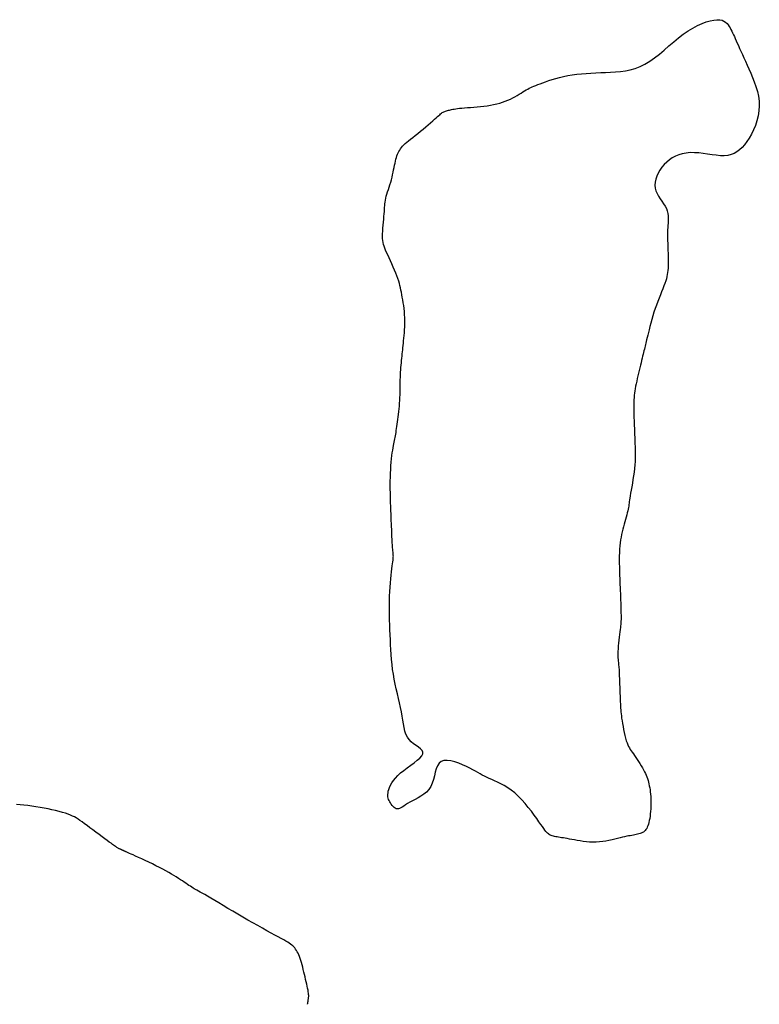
# Model space of a CAD drawing. Header units: millimetres. Extents: x 32690613 to 32693367, y 5343692 to 5344708.
# Tile 494 of 656: x 32692289 to 32692308, y 5344309 to 5344334. Entities that reach past the tile are written whole.
import ezdxf

# ---------------------------------------------------------------- set-up
doc = ezdxf.new("R2010")
doc.units = ezdxf.units.MM
doc.header["$LTSCALE"] = 20
doc.layers.add('02-DGM_HL_493.50', color=112, linetype='Continuous')

msp = doc.modelspace()

# ---------------------------------------------------------------- linework, layer by layer
at = {"layer": '02-DGM_HL_493.50', "elevation": 493.5, "flags": 128}
msp.add_lwpolyline([(32692304.333, 5344317.478), (32692304.337, 5344317.445), (32692304.339, 5344317.411), (32692304.342, 5344317.376), (32692304.344, 5344317.338), (32692304.346, 5344317.296), (32692304.348, 5344317.25), (32692304.35, 5344317.198), (32692304.353, 5344317.139), (32692304.355, 5344317.073), (32692304.358, 5344317.001), (32692304.361, 5344316.926), (32692304.364, 5344316.848), (32692304.367, 5344316.77), (32692304.37, 5344316.694), (32692304.373, 5344316.622), (32692304.375, 5344316.556), (32692304.378, 5344316.498), (32692304.38, 5344316.445), (32692304.383, 5344316.395), (32692304.386, 5344316.348), (32692304.39, 5344316.301), (32692304.395, 5344316.252), (32692304.401, 5344316.199), (32692304.409, 5344316.141), (32692304.42, 5344316.075), (32692304.431, 5344316.004), (32692304.445, 5344315.929), (32692304.459, 5344315.852), (32692304.475, 5344315.776), (32692304.492, 5344315.702), (32692304.509, 5344315.633), (32692304.527, 5344315.57), (32692304.545, 5344315.515), (32692304.564, 5344315.468), (32692304.583, 5344315.425), (32692304.604, 5344315.387), (32692304.626, 5344315.35), (32692304.65, 5344315.314), (32692304.676, 5344315.276), (32692304.705, 5344315.236), (32692304.736, 5344315.192), (32692304.769, 5344315.144), (32692304.803, 5344315.094), (32692304.838, 5344315.042), (32692304.872, 5344314.989), (32692304.905, 5344314.936), (32692304.936, 5344314.884), (32692304.965, 5344314.833), (32692304.99, 5344314.786), (32692305.012, 5344314.74), (32692305.032, 5344314.696), (32692305.049, 5344314.653), (32692305.063, 5344314.61), (32692305.077, 5344314.567), (32692305.088, 5344314.523), (32692305.099, 5344314.477), (32692305.109, 5344314.429), (32692305.118, 5344314.379), (32692305.127, 5344314.328), (32692305.134, 5344314.274), (32692305.14, 5344314.218), (32692305.145, 5344314.16), (32692305.148, 5344314.1), (32692305.15, 5344314.038), (32692305.15, 5344313.975), (32692305.148, 5344313.911), (32692305.145, 5344313.846), (32692305.14, 5344313.783), (32692305.134, 5344313.72), (32692305.127, 5344313.66), (32692305.119, 5344313.603), (32692305.109, 5344313.55), (32692305.098, 5344313.502), (32692305.086, 5344313.458), (32692305.073, 5344313.418), (32692305.058, 5344313.383), (32692305.042, 5344313.351), (32692305.024, 5344313.323), (32692305.005, 5344313.299), (32692304.983, 5344313.278), (32692304.959, 5344313.259), (32692304.934, 5344313.244), (32692304.906, 5344313.231), (32692304.877, 5344313.22), (32692304.846, 5344313.21), (32692304.813, 5344313.202), (32692304.779, 5344313.194), (32692304.743, 5344313.188), (32692304.706, 5344313.181), (32692304.668, 5344313.174), (32692304.627, 5344313.167), (32692304.583, 5344313.16), (32692304.536, 5344313.151), (32692304.485, 5344313.14), (32692304.43, 5344313.129), (32692304.371, 5344313.115), (32692304.306, 5344313.099), (32692304.237, 5344313.082), (32692304.165, 5344313.064), (32692304.089, 5344313.047), (32692304.01, 5344313.031), (32692303.929, 5344313.018), (32692303.847, 5344313.008), (32692303.764, 5344313.002), (32692303.68, 5344313.001), (32692303.598, 5344313.005), (32692303.516, 5344313.012), (32692303.436, 5344313.022), (32692303.359, 5344313.034), (32692303.285, 5344313.046), (32692303.215, 5344313.059), (32692303.149, 5344313.072), (32692303.089, 5344313.083), (32692303.033, 5344313.092), (32692302.982, 5344313.101), (32692302.935, 5344313.109), (32692302.891, 5344313.116), (32692302.851, 5344313.123), (32692302.813, 5344313.129), (32692302.778, 5344313.135), (32692302.744, 5344313.141), (32692302.712, 5344313.148), (32692302.682, 5344313.155), (32692302.654, 5344313.163), (32692302.627, 5344313.172), (32692302.602, 5344313.183), (32692302.578, 5344313.196), (32692302.556, 5344313.211), (32692302.535, 5344313.229), (32692302.514, 5344313.25), (32692302.492, 5344313.276), (32692302.467, 5344313.309), (32692302.439, 5344313.348), (32692302.405, 5344313.396), (32692302.365, 5344313.453), (32692302.318, 5344313.521), (32692302.261, 5344313.601), (32692302.197, 5344313.689), (32692302.126, 5344313.784), (32692302.049, 5344313.882), (32692301.967, 5344313.98), (32692301.882, 5344314.076), (32692301.795, 5344314.166), (32692301.705, 5344314.248), (32692301.616, 5344314.32), (32692301.527, 5344314.381), (32692301.44, 5344314.434), (32692301.355, 5344314.48), (32692301.273, 5344314.52), (32692301.195, 5344314.555), (32692301.123, 5344314.586), (32692301.056, 5344314.616), (32692300.995, 5344314.644), (32692300.939, 5344314.673), (32692300.885, 5344314.701), (32692300.831, 5344314.731), (32692300.774, 5344314.762), (32692300.714, 5344314.795), (32692300.646, 5344314.831), (32692300.569, 5344314.871), (32692300.482, 5344314.914), (32692300.387, 5344314.957), (32692300.288, 5344314.998), (32692300.188, 5344315.033), (32692300.09, 5344315.059), (32692299.998, 5344315.071), (32692299.916, 5344315.068), (32692299.848, 5344315.045), (32692299.794, 5344315.001), (32692299.753, 5344314.938), (32692299.722, 5344314.861), (32692299.697, 5344314.773), (32692299.673, 5344314.68), (32692299.649, 5344314.586), (32692299.619, 5344314.494), (32692299.581, 5344314.409), (32692299.531, 5344314.335), (32692299.472, 5344314.27), (32692299.406, 5344314.214), (32692299.335, 5344314.165), (32692299.261, 5344314.122), (32692299.189, 5344314.083), (32692299.119, 5344314.047), (32692299.054, 5344314.013), (32692298.996, 5344313.98), (32692298.946, 5344313.948), (32692298.901, 5344313.918), (32692298.862, 5344313.892), (32692298.826, 5344313.871), (32692298.794, 5344313.854), (32692298.764, 5344313.845), (32692298.735, 5344313.843), (32692298.707, 5344313.849), (32692298.68, 5344313.862), (32692298.654, 5344313.882), (32692298.629, 5344313.906), (32692298.605, 5344313.934), (32692298.583, 5344313.964), (32692298.563, 5344313.996), (32692298.545, 5344314.027), (32692298.529, 5344314.057), (32692298.516, 5344314.086), (32692298.506, 5344314.116), (32692298.499, 5344314.146), (32692298.496, 5344314.178), (32692298.496, 5344314.213), (32692298.501, 5344314.25), (32692298.509, 5344314.292), (32692298.522, 5344314.339), (32692298.541, 5344314.39), (32692298.566, 5344314.444), (32692298.598, 5344314.502), (32692298.638, 5344314.563), (32692298.687, 5344314.625), (32692298.747, 5344314.69), (32692298.816, 5344314.755), (32692298.897, 5344314.82), (32692298.985, 5344314.886), (32692299.074, 5344314.95), (32692299.161, 5344315.013), (32692299.24, 5344315.074), (32692299.306, 5344315.132), (32692299.355, 5344315.186), (32692299.381, 5344315.235), (32692299.382, 5344315.281), (32692299.361, 5344315.323), (32692299.322, 5344315.363), (32692299.271, 5344315.403), (32692299.211, 5344315.445), (32692299.149, 5344315.49), (32692299.088, 5344315.54), (32692299.034, 5344315.597), (32692298.99, 5344315.662), (32692298.955, 5344315.734), (32692298.928, 5344315.814), (32692298.907, 5344315.9), (32692298.89, 5344315.992), (32692298.874, 5344316.089), (32692298.858, 5344316.192), (32692298.84, 5344316.298), (32692298.818, 5344316.409), (32692298.793, 5344316.523), (32692298.766, 5344316.639), (32692298.738, 5344316.758), (32692298.71, 5344316.879), (32692298.683, 5344317.002), (32692298.658, 5344317.125), (32692298.636, 5344317.25), (32692298.617, 5344317.374), (32692298.602, 5344317.498), (32692298.589, 5344317.623), (32692298.58, 5344317.748), (32692298.572, 5344317.873), (32692298.565, 5344317.997), (32692298.56, 5344318.122), (32692298.555, 5344318.247), (32692298.55, 5344318.372), (32692298.546, 5344318.497), (32692298.542, 5344318.621), (32692298.538, 5344318.744), (32692298.537, 5344318.866), (32692298.536, 5344318.987), (32692298.537, 5344319.106), (32692298.541, 5344319.224), (32692298.546, 5344319.339), (32692298.553, 5344319.45), (32692298.562, 5344319.558), (32692298.572, 5344319.66), (32692298.582, 5344319.755), (32692298.592, 5344319.842), (32692298.601, 5344319.92), (32692298.61, 5344319.989), (32692298.617, 5344320.046), (32692298.623, 5344320.094), (32692298.628, 5344320.133), (32692298.631, 5344320.165), (32692298.634, 5344320.192), (32692298.635, 5344320.214), (32692298.636, 5344320.234), (32692298.635, 5344320.252), (32692298.634, 5344320.27), (32692298.633, 5344320.289), (32692298.63, 5344320.312), (32692298.628, 5344320.338), (32692298.624, 5344320.37), (32692298.621, 5344320.409), (32692298.617, 5344320.456), (32692298.613, 5344320.513), (32692298.609, 5344320.581), (32692298.605, 5344320.656), (32692298.601, 5344320.738), (32692298.598, 5344320.822), (32692298.594, 5344320.907), (32692298.591, 5344320.988), (32692298.588, 5344321.064), (32692298.585, 5344321.132), (32692298.583, 5344321.189), (32692298.581, 5344321.238), (32692298.579, 5344321.281), (32692298.578, 5344321.322), (32692298.576, 5344321.362), (32692298.574, 5344321.406), (32692298.573, 5344321.455), (32692298.57, 5344321.512), (32692298.568, 5344321.58), (32692298.565, 5344321.657), (32692298.562, 5344321.743), (32692298.56, 5344321.834), (32692298.558, 5344321.931), (32692298.558, 5344322.03), (32692298.558, 5344322.131), (32692298.56, 5344322.233), (32692298.564, 5344322.332), (32692298.569, 5344322.43), (32692298.575, 5344322.524), (32692298.583, 5344322.614), (32692298.591, 5344322.699), (32692298.6, 5344322.779), (32692298.609, 5344322.853), (32692298.619, 5344322.92), (32692298.628, 5344322.979), (32692298.637, 5344323.032), (32692298.646, 5344323.079), (32692298.655, 5344323.123), (32692298.664, 5344323.163), (32692298.673, 5344323.202), (32692298.681, 5344323.241), (32692298.689, 5344323.281), (32692298.697, 5344323.323), (32692298.704, 5344323.368), (32692298.711, 5344323.415), (32692298.718, 5344323.465), (32692298.725, 5344323.517), (32692298.733, 5344323.573), (32692298.74, 5344323.631), (32692298.748, 5344323.692), (32692298.756, 5344323.757), (32692298.764, 5344323.823), (32692298.773, 5344323.892), (32692298.781, 5344323.962), (32692298.788, 5344324.033), (32692298.794, 5344324.104), (32692298.8, 5344324.175), (32692298.804, 5344324.245), (32692298.807, 5344324.313), (32692298.809, 5344324.38), (32692298.81, 5344324.445), (32692298.81, 5344324.51), (32692298.81, 5344324.574), (32692298.81, 5344324.637), (32692298.811, 5344324.7), (32692298.813, 5344324.762), (32692298.815, 5344324.825), (32692298.819, 5344324.887), (32692298.823, 5344324.949), (32692298.828, 5344325.01), (32692298.833, 5344325.071), (32692298.839, 5344325.13), (32692298.845, 5344325.187), (32692298.85, 5344325.243), (32692298.856, 5344325.297), (32692298.861, 5344325.35), (32692298.867, 5344325.403), (32692298.872, 5344325.455), (32692298.878, 5344325.509), (32692298.884, 5344325.564), (32692298.89, 5344325.622), (32692298.896, 5344325.683), (32692298.902, 5344325.748), (32692298.909, 5344325.816), (32692298.915, 5344325.887), (32692298.921, 5344325.96), (32692298.925, 5344326.035), (32692298.928, 5344326.112), (32692298.928, 5344326.19), (32692298.927, 5344326.268), (32692298.922, 5344326.346), (32692298.915, 5344326.423), (32692298.907, 5344326.499), (32692298.897, 5344326.574), (32692298.886, 5344326.647), (32692298.874, 5344326.717), (32692298.862, 5344326.785), (32692298.85, 5344326.849), (32692298.839, 5344326.909), (32692298.828, 5344326.967), (32692298.816, 5344327.023), (32692298.804, 5344327.079), (32692298.789, 5344327.136), (32692298.772, 5344327.194), (32692298.752, 5344327.257), (32692298.727, 5344327.323), (32692298.699, 5344327.395), (32692298.668, 5344327.471), (32692298.634, 5344327.549), (32692298.599, 5344327.628), (32692298.563, 5344327.706), (32692298.529, 5344327.782), (32692298.496, 5344327.853), (32692298.467, 5344327.918), (32692298.441, 5344327.976), (32692298.419, 5344328.028), (32692298.401, 5344328.076), (32692298.387, 5344328.122), (32692298.376, 5344328.168), (32692298.368, 5344328.216), (32692298.363, 5344328.268), (32692298.362, 5344328.325), (32692298.363, 5344328.388), (32692298.366, 5344328.458), (32692298.372, 5344328.531), (32692298.378, 5344328.606), (32692298.385, 5344328.682), (32692298.393, 5344328.756), (32692298.399, 5344328.826), (32692298.405, 5344328.892), (32692298.409, 5344328.952), (32692298.413, 5344329.006), (32692298.416, 5344329.056), (32692298.419, 5344329.103), (32692298.423, 5344329.148), (32692298.428, 5344329.193), (32692298.435, 5344329.239), (32692298.445, 5344329.287), (32692298.458, 5344329.338), (32692298.474, 5344329.393), (32692298.491, 5344329.449), (32692298.51, 5344329.508), (32692298.53, 5344329.569), (32692298.549, 5344329.631), (32692298.569, 5344329.694), (32692298.586, 5344329.757), (32692298.603, 5344329.82), (32692298.618, 5344329.883), (32692298.631, 5344329.945), (32692298.644, 5344330.005), (32692298.656, 5344330.064), (32692298.667, 5344330.121), (32692298.678, 5344330.175), (32692298.69, 5344330.226), (32692298.701, 5344330.274), (32692298.714, 5344330.319), (32692298.727, 5344330.361), (32692298.742, 5344330.401), (32692298.758, 5344330.438), (32692298.776, 5344330.474), (32692298.796, 5344330.508), (32692298.818, 5344330.541), (32692298.843, 5344330.572), (32692298.871, 5344330.604), (32692298.903, 5344330.636), (32692298.939, 5344330.669), (32692298.979, 5344330.704), (32692299.023, 5344330.741), (32692299.073, 5344330.782), (32692299.128, 5344330.827), (32692299.188, 5344330.876), (32692299.252, 5344330.928), (32692299.319, 5344330.983), (32692299.387, 5344331.038), (32692299.454, 5344331.094), (32692299.518, 5344331.147), (32692299.578, 5344331.197), (32692299.632, 5344331.244), (32692299.678, 5344331.285), (32692299.719, 5344331.32), (32692299.753, 5344331.352), (32692299.783, 5344331.379), (32692299.809, 5344331.402), (32692299.832, 5344331.422), (32692299.853, 5344331.439), (32692299.874, 5344331.453), (32692299.894, 5344331.465), (32692299.915, 5344331.476), (32692299.936, 5344331.485), (32692299.957, 5344331.493), (32692299.979, 5344331.5), (32692300.003, 5344331.506), (32692300.027, 5344331.512), (32692300.052, 5344331.519), (32692300.078, 5344331.525), (32692300.107, 5344331.531), (32692300.139, 5344331.538), (32692300.174, 5344331.545), (32692300.214, 5344331.551), (32692300.259, 5344331.558), (32692300.311, 5344331.564), (32692300.369, 5344331.57), (32692300.435, 5344331.575), (32692300.508, 5344331.58), (32692300.586, 5344331.586), (32692300.668, 5344331.592), (32692300.752, 5344331.599), (32692300.838, 5344331.607), (32692300.924, 5344331.617), (32692301.009, 5344331.628), (32692301.092, 5344331.642), (32692301.172, 5344331.658), (32692301.25, 5344331.676), (32692301.325, 5344331.696), (32692301.397, 5344331.718), (32692301.466, 5344331.742), (32692301.532, 5344331.768), (32692301.595, 5344331.796), (32692301.655, 5344331.825), (32692301.712, 5344331.855), (32692301.765, 5344331.886), (32692301.816, 5344331.917), (32692301.865, 5344331.947), (32692301.91, 5344331.976), (32692301.954, 5344332.003), (32692301.994, 5344332.028), (32692302.033, 5344332.05), (32692302.071, 5344332.07), (32692302.109, 5344332.088), (32692302.149, 5344332.106), (32692302.191, 5344332.124), (32692302.237, 5344332.142), (32692302.289, 5344332.162), (32692302.347, 5344332.184), (32692302.412, 5344332.208), (32692302.485, 5344332.235), (32692302.565, 5344332.263), (32692302.65, 5344332.291), (32692302.742, 5344332.319), (32692302.839, 5344332.346), (32692302.941, 5344332.37), (32692303.048, 5344332.392), (32692303.158, 5344332.41), (32692303.273, 5344332.425), (32692303.39, 5344332.437), (32692303.51, 5344332.446), (32692303.631, 5344332.454), (32692303.755, 5344332.46), (32692303.879, 5344332.466), (32692304.004, 5344332.471), (32692304.129, 5344332.476), (32692304.253, 5344332.483), (32692304.378, 5344332.494), (32692304.503, 5344332.511), (32692304.627, 5344332.536), (32692304.75, 5344332.57), (32692304.874, 5344332.616), (32692304.996, 5344332.676), (32692305.119, 5344332.751), (32692305.24, 5344332.838), (32692305.362, 5344332.934), (32692305.483, 5344333.036), (32692305.604, 5344333.14), (32692305.725, 5344333.244), (32692305.846, 5344333.344), (32692305.967, 5344333.437), (32692306.089, 5344333.52), (32692306.21, 5344333.592), (32692306.327, 5344333.654), (32692306.441, 5344333.706), (32692306.548, 5344333.746), (32692306.649, 5344333.776), (32692306.74, 5344333.796), (32692306.82, 5344333.804), (32692306.89, 5344333.802), (32692306.948, 5344333.79), (32692306.997, 5344333.77), (32692307.038, 5344333.743), (32692307.073, 5344333.711), (32692307.102, 5344333.674), (32692307.128, 5344333.635), (32692307.151, 5344333.594), (32692307.173, 5344333.554), (32692307.195, 5344333.512), (32692307.216, 5344333.469), (32692307.237, 5344333.424), (32692307.259, 5344333.377), (32692307.282, 5344333.326), (32692307.307, 5344333.271), (32692307.333, 5344333.212), (32692307.361, 5344333.148), (32692307.392, 5344333.079), (32692307.425, 5344333.005), (32692307.461, 5344332.926), (32692307.499, 5344332.841), (32692307.539, 5344332.751), (32692307.581, 5344332.657), (32692307.625, 5344332.557), (32692307.672, 5344332.452), (32692307.719, 5344332.342), (32692307.764, 5344332.229), (32692307.805, 5344332.112), (32692307.84, 5344331.992), (32692307.867, 5344331.87), (32692307.885, 5344331.747), (32692307.89, 5344331.622), (32692307.882, 5344331.497), (32692307.861, 5344331.372), (32692307.83, 5344331.25), (32692307.79, 5344331.131), (32692307.743, 5344331.018), (32692307.69, 5344330.91), (32692307.634, 5344330.811), (32692307.575, 5344330.72), (32692307.515, 5344330.639), (32692307.454, 5344330.569), (32692307.391, 5344330.509), (32692307.324, 5344330.46), (32692307.253, 5344330.421), (32692307.177, 5344330.392), (32692307.095, 5344330.373), (32692307.005, 5344330.364), (32692306.907, 5344330.365), (32692306.803, 5344330.374), (32692306.695, 5344330.387), (32692306.583, 5344330.403), (32692306.47, 5344330.419), (32692306.357, 5344330.433), (32692306.247, 5344330.441), (32692306.14, 5344330.442), (32692306.039, 5344330.432), (32692305.943, 5344330.414), (32692305.853, 5344330.386), (32692305.768, 5344330.351), (32692305.689, 5344330.307), (32692305.616, 5344330.257), (32692305.548, 5344330.2), (32692305.485, 5344330.138), (32692305.428, 5344330.071), (32692305.377, 5344329.999), (32692305.333, 5344329.925), (32692305.298, 5344329.849), (32692305.272, 5344329.772), (32692305.256, 5344329.695), (32692305.251, 5344329.619), (32692305.258, 5344329.545), (32692305.277, 5344329.474), (32692305.306, 5344329.406), (32692305.343, 5344329.34), (32692305.384, 5344329.276), (32692305.427, 5344329.213), (32692305.469, 5344329.151), (32692305.508, 5344329.089), (32692305.539, 5344329.028), (32692305.562, 5344328.966), (32692305.577, 5344328.905), (32692305.586, 5344328.843), (32692305.589, 5344328.782), (32692305.588, 5344328.721), (32692305.584, 5344328.662), (32692305.579, 5344328.603), (32692305.575, 5344328.546), (32692305.572, 5344328.49), (32692305.57, 5344328.435), (32692305.569, 5344328.381), (32692305.569, 5344328.327), (32692305.57, 5344328.271), (32692305.571, 5344328.215), (32692305.573, 5344328.156), (32692305.576, 5344328.095), (32692305.578, 5344328.032), (32692305.581, 5344327.966), (32692305.583, 5344327.898), (32692305.585, 5344327.83), (32692305.586, 5344327.763), (32692305.587, 5344327.697), (32692305.586, 5344327.634), (32692305.585, 5344327.573), (32692305.582, 5344327.517), (32692305.578, 5344327.463), (32692305.572, 5344327.411), (32692305.564, 5344327.36), (32692305.553, 5344327.308), (32692305.54, 5344327.254), (32692305.523, 5344327.197), (32692305.502, 5344327.136), (32692305.478, 5344327.07), (32692305.45, 5344326.999), (32692305.42, 5344326.924), (32692305.388, 5344326.845), (32692305.355, 5344326.762), (32692305.321, 5344326.676), (32692305.288, 5344326.587), (32692305.256, 5344326.497), (32692305.226, 5344326.404), (32692305.198, 5344326.312), (32692305.171, 5344326.22), (32692305.147, 5344326.131), (32692305.124, 5344326.045), (32692305.103, 5344325.964), (32692305.085, 5344325.889), (32692305.068, 5344325.822), (32692305.054, 5344325.763), (32692305.041, 5344325.711), (32692305.03, 5344325.666), (32692305.02, 5344325.624), (32692305.011, 5344325.586), (32692305.002, 5344325.549), (32692304.993, 5344325.512), (32692304.983, 5344325.474), (32692304.974, 5344325.433), (32692304.963, 5344325.39), (32692304.952, 5344325.343), (32692304.94, 5344325.294), (32692304.927, 5344325.242), (32692304.913, 5344325.186), (32692304.899, 5344325.128), (32692304.884, 5344325.066), (32692304.868, 5344325.002), (32692304.852, 5344324.935), (32692304.836, 5344324.866), (32692304.819, 5344324.797), (32692304.804, 5344324.728), (32692304.789, 5344324.661), (32692304.775, 5344324.595), (32692304.762, 5344324.532), (32692304.752, 5344324.472), (32692304.742, 5344324.415), (32692304.735, 5344324.359), (32692304.728, 5344324.305), (32692304.724, 5344324.25), (32692304.72, 5344324.194), (32692304.717, 5344324.136), (32692304.716, 5344324.075), (32692304.716, 5344324.011), (32692304.716, 5344323.944), (32692304.717, 5344323.875), (32692304.719, 5344323.805), (32692304.721, 5344323.734), (32692304.723, 5344323.665), (32692304.726, 5344323.598), (32692304.728, 5344323.534), (32692304.731, 5344323.473), (32692304.733, 5344323.415), (32692304.735, 5344323.36), (32692304.737, 5344323.305), (32692304.739, 5344323.25), (32692304.741, 5344323.194), (32692304.744, 5344323.137), (32692304.746, 5344323.076), (32692304.749, 5344323.012), (32692304.751, 5344322.943), (32692304.752, 5344322.871), (32692304.753, 5344322.796), (32692304.752, 5344322.716), (32692304.749, 5344322.633), (32692304.743, 5344322.547), (32692304.736, 5344322.457), (32692304.725, 5344322.364), (32692304.711, 5344322.269), (32692304.696, 5344322.175), (32692304.681, 5344322.082), (32692304.665, 5344321.993), (32692304.649, 5344321.909), (32692304.635, 5344321.833), (32692304.624, 5344321.765), (32692304.614, 5344321.707), (32692304.607, 5344321.657), (32692304.602, 5344321.614), (32692304.597, 5344321.576), (32692304.593, 5344321.54), (32692304.588, 5344321.505), (32692304.582, 5344321.469), (32692304.574, 5344321.429), (32692304.564, 5344321.384), (32692304.552, 5344321.335), (32692304.539, 5344321.282), (32692304.524, 5344321.226), (32692304.507, 5344321.166), (32692304.491, 5344321.105), (32692304.474, 5344321.043), (32692304.457, 5344320.98), (32692304.44, 5344320.916), (32692304.424, 5344320.852), (32692304.409, 5344320.787), (32692304.395, 5344320.72), (32692304.382, 5344320.649), (32692304.371, 5344320.576), (32692304.362, 5344320.498), (32692304.356, 5344320.416), (32692304.351, 5344320.328), (32692304.349, 5344320.237), (32692304.348, 5344320.145), (32692304.349, 5344320.054), (32692304.351, 5344319.965), (32692304.353, 5344319.881), (32692304.356, 5344319.804), (32692304.358, 5344319.737), (32692304.361, 5344319.679), (32692304.362, 5344319.63), (32692304.364, 5344319.587), (32692304.366, 5344319.546), (32692304.367, 5344319.506), (32692304.369, 5344319.462), (32692304.371, 5344319.413), (32692304.373, 5344319.356), (32692304.376, 5344319.289), (32692304.379, 5344319.213), (32692304.382, 5344319.131), (32692304.385, 5344319.047), (32692304.388, 5344318.963), (32692304.39, 5344318.881), (32692304.392, 5344318.805), (32692304.393, 5344318.737), (32692304.394, 5344318.68), (32692304.394, 5344318.631), (32692304.392, 5344318.589), (32692304.39, 5344318.55), (32692304.387, 5344318.512), (32692304.383, 5344318.472), (32692304.378, 5344318.429), (32692304.372, 5344318.379), (32692304.364, 5344318.321), (32692304.356, 5344318.256), (32692304.348, 5344318.186), (32692304.34, 5344318.113), (32692304.332, 5344318.039), (32692304.325, 5344317.965), (32692304.319, 5344317.895), (32692304.316, 5344317.829), (32692304.314, 5344317.77), (32692304.314, 5344317.716), (32692304.316, 5344317.668), (32692304.318, 5344317.624), (32692304.322, 5344317.584), (32692304.326, 5344317.547), (32692304.33, 5344317.512)], close=True, dxfattribs=at)
msp.add_lwpolyline([(32692296.467, 5344308.903), (32692296.467, 5344308.906), (32692296.469, 5344308.914), (32692296.471, 5344308.927), (32692296.473, 5344308.943), (32692296.476, 5344308.961), (32692296.48, 5344308.981), (32692296.483, 5344309.002), (32692296.486, 5344309.023), (32692296.489, 5344309.042), (32692296.492, 5344309.062), (32692296.494, 5344309.082), (32692296.495, 5344309.103), (32692296.495, 5344309.127), (32692296.493, 5344309.155), (32692296.49, 5344309.186), (32692296.485, 5344309.222), (32692296.478, 5344309.264), (32692296.468, 5344309.31), (32692296.458, 5344309.361), (32692296.445, 5344309.416), (32692296.432, 5344309.473), (32692296.418, 5344309.533), (32692296.404, 5344309.594), (32692296.389, 5344309.656), (32692296.374, 5344309.718), (32692296.359, 5344309.779), (32692296.343, 5344309.84), (32692296.328, 5344309.899), (32692296.312, 5344309.956), (32692296.296, 5344310.01), (32692296.28, 5344310.062), (32692296.262, 5344310.11), (32692296.245, 5344310.154), (32692296.226, 5344310.195), (32692296.207, 5344310.232), (32692296.187, 5344310.266), (32692296.165, 5344310.298), (32692296.143, 5344310.327), (32692296.119, 5344310.354), (32692296.094, 5344310.378), (32692296.067, 5344310.402), (32692296.037, 5344310.425), (32692296.003, 5344310.448), (32692295.964, 5344310.472), (32692295.918, 5344310.499), (32692295.864, 5344310.53), (32692295.8, 5344310.565), (32692295.726, 5344310.606), (32692295.64, 5344310.653), (32692295.544, 5344310.706), (32692295.439, 5344310.764), (32692295.327, 5344310.826), (32692295.208, 5344310.893), (32692295.085, 5344310.962), (32692294.959, 5344311.034), (32692294.831, 5344311.107), (32692294.703, 5344311.182), (32692294.577, 5344311.256), (32692294.454, 5344311.33), (32692294.335, 5344311.4), (32692294.223, 5344311.468), (32692294.118, 5344311.53), (32692294.023, 5344311.587), (32692293.939, 5344311.636), (32692293.867, 5344311.678), (32692293.805, 5344311.712), (32692293.753, 5344311.741), (32692293.708, 5344311.766), (32692293.669, 5344311.787), (32692293.634, 5344311.807), (32692293.601, 5344311.825), (32692293.57, 5344311.844), (32692293.537, 5344311.864), (32692293.503, 5344311.887), (32692293.468, 5344311.91), (32692293.43, 5344311.936), (32692293.391, 5344311.963), (32692293.349, 5344311.992), (32692293.304, 5344312.022), (32692293.256, 5344312.054), (32692293.204, 5344312.088), (32692293.148, 5344312.123), (32692293.089, 5344312.159), (32692293.025, 5344312.198), (32692292.957, 5344312.237), (32692292.884, 5344312.278), (32692292.806, 5344312.32), (32692292.722, 5344312.363), (32692292.634, 5344312.408), (32692292.543, 5344312.452), (32692292.45, 5344312.497), (32692292.359, 5344312.539), (32692292.272, 5344312.58), (32692292.19, 5344312.617), (32692292.117, 5344312.65), (32692292.055, 5344312.679), (32692292.004, 5344312.702), (32692291.965, 5344312.72), (32692291.934, 5344312.733), (32692291.912, 5344312.743), (32692291.895, 5344312.751), (32692291.883, 5344312.757), (32692291.872, 5344312.761), (32692291.863, 5344312.765), (32692291.853, 5344312.77), (32692291.842, 5344312.775), (32692291.831, 5344312.78), (32692291.82, 5344312.785), (32692291.809, 5344312.79), (32692291.799, 5344312.794), (32692291.79, 5344312.798), (32692291.782, 5344312.802), (32692291.776, 5344312.805), (32692291.771, 5344312.807), (32692291.767, 5344312.809), (32692291.763, 5344312.811), (32692291.759, 5344312.812), (32692291.755, 5344312.814), (32692291.75, 5344312.817), (32692291.744, 5344312.819), (32692291.735, 5344312.823), (32692291.726, 5344312.828), (32692291.715, 5344312.833), (32692291.702, 5344312.839), (32692291.689, 5344312.846), (32692291.675, 5344312.853), (32692291.66, 5344312.862), (32692291.644, 5344312.871), (32692291.627, 5344312.882), (32692291.609, 5344312.894), (32692291.588, 5344312.908), (32692291.563, 5344312.926), (32692291.533, 5344312.948), (32692291.497, 5344312.974), (32692291.453, 5344313.007), (32692291.401, 5344313.045), (32692291.339, 5344313.091), (32692291.27, 5344313.142), (32692291.195, 5344313.197), (32692291.117, 5344313.254), (32692291.039, 5344313.312), (32692290.963, 5344313.369), (32692290.89, 5344313.422), (32692290.823, 5344313.471), (32692290.765, 5344313.515), (32692290.712, 5344313.552), (32692290.664, 5344313.585), (32692290.618, 5344313.615), (32692290.572, 5344313.641), (32692290.523, 5344313.665), (32692290.47, 5344313.688), (32692290.411, 5344313.711), (32692290.343, 5344313.734), (32692290.268, 5344313.756), (32692290.186, 5344313.779), (32692290.097, 5344313.801), (32692290.004, 5344313.823), (32692289.906, 5344313.844), (32692289.806, 5344313.864), (32692289.702, 5344313.882), (32692289.598, 5344313.899), (32692289.494, 5344313.914), (32692289.391, 5344313.928), (32692289.292, 5344313.94), (32692289.198, 5344313.951), (32692289.111, 5344313.96)], dxfattribs=at)

doc.saveas('drawing.dxf')
